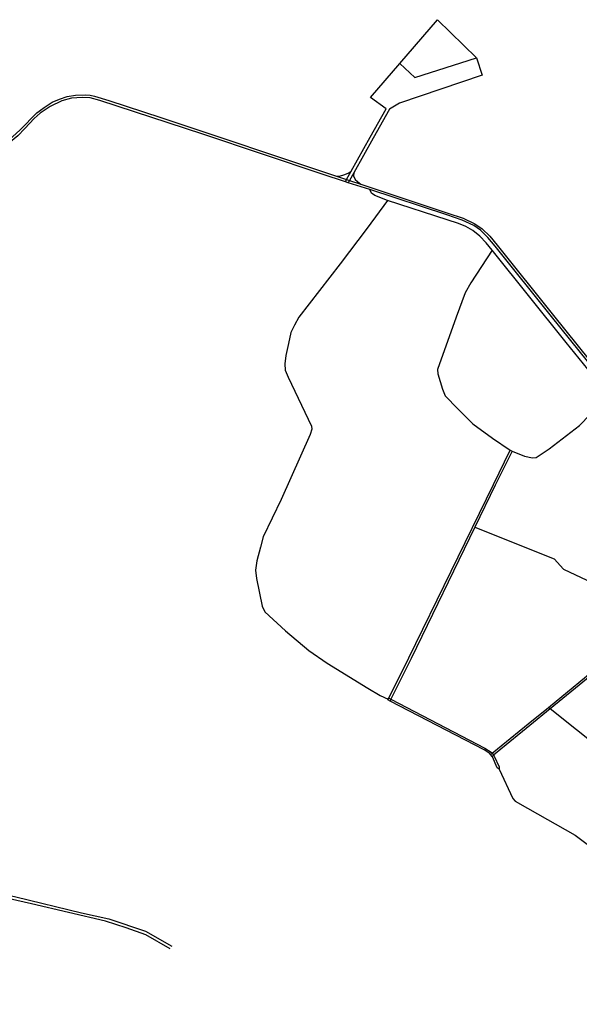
# Model space of a CAD drawing. Header units: millimetres. Extents: x 664923 to 767831, y 3118803 to 3207600.
# Tile 381 of 422: x 738619 to 741288, y 3154412 to 3159108. Entities that reach past the tile are written whole.
import ezdxf

# ---------------------------------------------------------------- set-up
doc = ezdxf.new("R2010")
doc.units = ezdxf.units.MM
doc.layers.add('roads_2', color=2, linetype='Continuous')
doc.layers.add('roads_3', color=3, linetype='Continuous')

msp = doc.modelspace()

# ---------------------------------------------------------------- linework, layer by layer
at = {"layer": 'roads_2'}
for points in [[(741419.72, 3157364.57), (741384.95, 3157380.59), (741370.69, 3157391.16), (741225.38, 3157568.83), (740871.79, 3158009.42), (740843.79, 3158043.59), (740813.67, 3158075.83), (740780.99, 3158102.31), (740746.24, 3158122.24), (740711.4, 3158136.48), (740657.4, 3158153.97), (740373.09, 3158246.37), (740312.88, 3158269.39), (740297.22, 3158280.39), (740288.87, 3158297.6)], [(740373.09, 3158246.37), (740276.42, 3158113.25), (740146.79, 3157944.34), (739950.86, 3157689.18), (739929.29, 3157651.35), (739912.22, 3157616.12), (739901.6, 3157564.37), (739889.06, 3157507.01), (739884.28, 3157466.99), (739885.93, 3157436.2), (739898.8, 3157403.11), (740010.24, 3157169.89), (740012.58, 3157155.27), (740004.45, 3157130.35), (739866.52, 3156819.75), (739779.75, 3156641.1), (739767.03, 3156592.32), (739750.59, 3156526.79), (739743.35, 3156483.18), (739747.73, 3156442.83), (739775.31, 3156310.99), (739788.55, 3156284.98), (739886.94, 3156193.49), (739998.59, 3156099.75), (740086.19, 3156039.87), (740279.17, 3155919.49), (740338.81, 3155884.82), (740376.68, 3155867.27)], [(740871.79, 3158009.42), (740771.5, 3157853.25), (740743.9, 3157805.93), (740701.2, 3157690.09), (740611.7, 3157440.63), (740612.76, 3157419.81), (740635.24, 3157345.73), (740647.95, 3157314.41), (740708.26, 3157252.47), (740780.22, 3157180.67), (740873.35, 3157112.05), (740957.56, 3157054.85), (740968.05, 3157050.69), (741027.38, 3157027.17), (741064.96, 3157017.92), (741082.81, 3157019.58), (741143.72, 3157061.26), (741288.98, 3157172.67), (741445.39, 3157332.65), (741452.92, 3157340.35)], [(740375.08, 3155864.05), (740376.68, 3155867.27), (740379.16, 3155872.24), (740475.48, 3156065.25), (740878.94, 3156890.99), (740957.56, 3157054.85)], [(740968.05, 3157050.69), (740887.31, 3156888.07), (740790.15, 3156687.67), (740486.36, 3156061.05), (740389.47, 3155866.9), (740385.38, 3155858.7)], [(740865.19, 3155604.51), (740871.91, 3155609.94), (741044.41, 3155749.45), (741140.58, 3155828.42), (741402.95, 3156043.9), (741422.61, 3156053.77), (741444.78, 3156058.16), (741578.41, 3156067.94), (741627.63, 3156065.73), (741895.36, 3156051.82), (741963.7, 3156048.79), (741981.24, 3156048.25), (742026.62, 3156046.86)], [(741998.27, 3156018.45), (741994.52, 3156027.11), (741985.58, 3156034.36), (741964.56, 3156038), (741629.15, 3156056.2), (741578.38, 3156058.52), (741445.43, 3156046.99), (741421.63, 3156040.8), (741408.84, 3156032.52), (741149.72, 3155821.13), (741052.88, 3155742.15), (740879.37, 3155600.54), (740872.63, 3155595.04)], [(737508.02, 3155866.49), (737588.16, 3155738.69), (737631.58, 3155637.17), (737757.04, 3155350.98), (737791.52, 3155275.91), (737825.47, 3155201.99), (737858.21, 3155153.38), (737921.56, 3155098.43), (737967.79, 3155073.47), (738013.84, 3155057.97), (738161.01, 3155025.23), (738180.55, 3155020.9), (738271.58, 3155000.64), (738601.24, 3154925.45), (738914.13, 3154848.8), (739043.41, 3154819.75), (739218.53, 3154760.98), (739344.64, 3154690.19)], [(740906.67, 3155533.41), (740896.87, 3155540.28), (740873.94, 3155593.38), (740872.63, 3155595.04), (740865.19, 3155604.51), (740861.42, 3155609.3), (740834.16, 3155625.42), (740385.38, 3155858.7), (740375.08, 3155864.05)], [(740379.16, 3155872.24), (740389.47, 3155866.9), (740838.04, 3155634.23), (740867.9, 3155614.99), (740871.91, 3155609.94), (740879.37, 3155600.54), (740882.51, 3155596.59), (740905.93, 3155544.5), (740906.67, 3155533.41)], [(739337.19, 3154677.05), (739220.23, 3154743.33), (739126.71, 3154777.45), (739028.53, 3154809.44), (738675.65, 3154891.95), (738260.45, 3154985.89), (738170.37, 3155006.87), (738151.04, 3155011.37), (738010.94, 3155044.01), (737964.31, 3155056.96), (737912.26, 3155087.5), (737847.63, 3155142.42), (737813.57, 3155193.55), (737782.15, 3155262.87), (737743.78, 3155347.55), (737621.21, 3155630), (737581.61, 3155725.84), (737569.45, 3155740.91), (737554.02, 3155754.04), (737532.53, 3155761.86)]]:
    msp.add_lwpolyline(points, dxfattribs=at)
at = {"layer": 'roads_3'}
for points in [[(740367.47, 3158682.36), (740291.79, 3158736.41), (740432.17, 3158899.9), (740610.98, 3159108.16), (740797.19, 3158925.72), (740824.43, 3158843.87), (740430.39, 3158710.63), (740383.05, 3158680.92)], [(740432.17, 3158899.9), (740504.08, 3158832.9), (740797.19, 3158925.72)], [(740655.48, 3158177.44), (740288.87, 3158297.6), (740185.78, 3158330.77), (740172.25, 3158335.14), (740062.03, 3158371.95), (739491.81, 3158562.78), (739001.43, 3158723.5), (738954.83, 3158735.85), (738916.3, 3158737.13), (738866.13, 3158733.13), (738820.25, 3158721.41), (738764.08, 3158694.81), (738716.31, 3158662.65), (738688.7, 3158637.31), (738643.11, 3158589.14), (738610.14, 3158554.98), (738557.08, 3158511.23), (738515.84, 3158486.78), (738473.15, 3158466.18), (738429.65, 3158450.84), (738378.98, 3158436.97), (738268.86, 3158421.43), (738211.85, 3158421.11)], [(738212.75, 3158433.23), (738268.36, 3158432.84), (738377.13, 3158446.44), (738420.07, 3158458.14), (738467.53, 3158475.13), (738512.35, 3158493.87), (738550.2, 3158517.72), (738621.7, 3158583.44), (738701.14, 3158663.63), (738735.91, 3158689.9), (738774.64, 3158714.21), (738809.39, 3158729.91), (738844.73, 3158741.74), (738885.09, 3158747.76), (738932.12, 3158749.2), (738954.36, 3158747.54), (738975.61, 3158744.14), (739043.84, 3158722.28), (739291.95, 3158641.59), (740130.7, 3158362.04), (740178.39, 3158346.15), (740191.85, 3158341.66), (740245.81, 3158323.68), (740656.57, 3158186.81)], [(740172.25, 3158335.14), (740178.39, 3158346.15), (740200.46, 3158385.67), (740291.31, 3158548.35), (740367.47, 3158682.36)], [(740383.05, 3158680.92), (740304.49, 3158543.54), (740212.47, 3158378.61), (740191.85, 3158341.66), (740185.78, 3158330.77)], [(740130.7, 3158362.04), (740149.78, 3158363.08), (740165, 3158367.57), (740185.82, 3158376.34), (740200.46, 3158385.67)], [(740212.47, 3158378.61), (740211.76, 3158364.1), (740219.55, 3158346.07), (740230.13, 3158335.72), (740245.81, 3158323.68)], [(741419.72, 3157364.57), (741156.17, 3157692.25), (740886.75, 3158028.17), (740851.38, 3158069.31), (740816.14, 3158103.84), (740785.28, 3158125.96), (740729.62, 3158152.57), (740655.48, 3158177.44)], [(740656.57, 3158186.81), (740733.89, 3158161.66), (740790.47, 3158134.38), (740825.24, 3158111.49), (740860.84, 3158076.11), (740896.95, 3158033.5), (741165.44, 3157697.47), (741452.92, 3157340.35)], [(740790.15, 3156687.67), (741168.63, 3156536.22), (741213.12, 3156487.4), (741377.69, 3156409.51), (741536.87, 3156534.9)], [(743480.66, 3154707.46), (743463.02, 3154693.64), (743325.09, 3154585.62), (743111.91, 3154412.45), (742862.72, 3154606.62), (742684.56, 3154745.45), (742570.33, 3154832.67), (742538.72, 3154856.8), (742174.16, 3155088.02), (742095.54, 3155137.88), (741685.56, 3155401.49), (741603.59, 3155454.19), (741526, 3155520.84), (741149.72, 3155821.13), (741140.58, 3155828.42)], [(740906.67, 3155533.41), (740970.63, 3155393.21), (740982.55, 3155381.83), (741041.16, 3155348.16), (741268.9, 3155218.39), (741318.97, 3155180.49), (741721.17, 3154869.31), (741923.8, 3154727.84), (741932.84, 3154725.86), (742139.93, 3154680.17), (742414.99, 3154625.54), (742618.51, 3154581.72)]]:
    msp.add_lwpolyline(points, dxfattribs=at)

doc.saveas('drawing.dxf')
